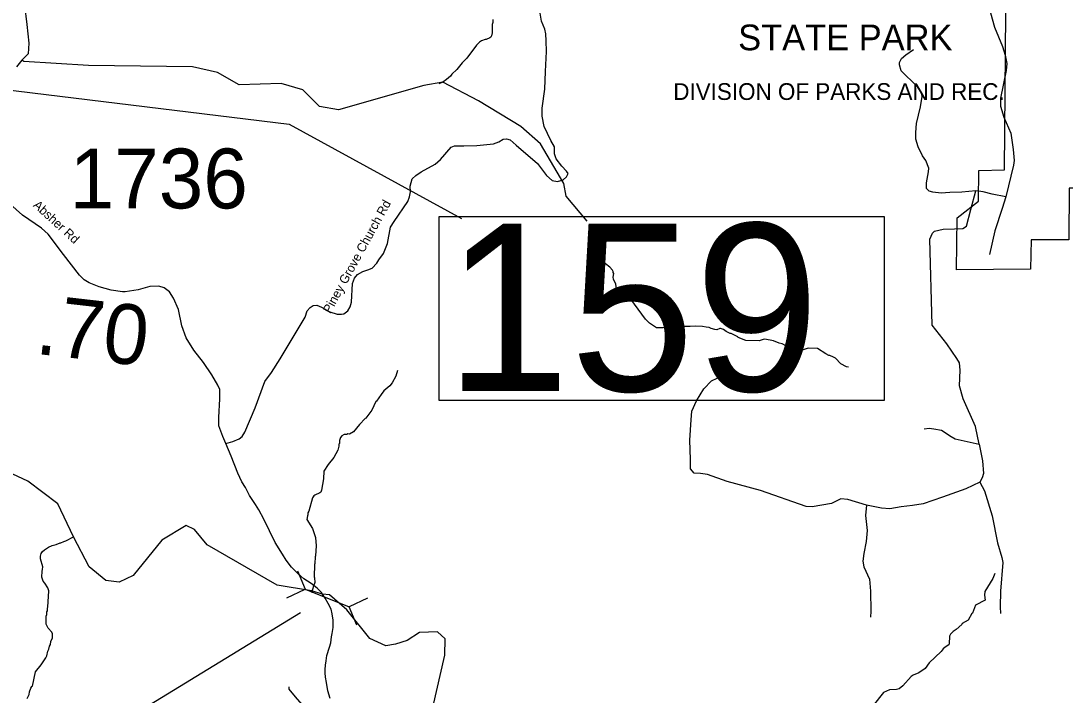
# Model space of a CAD drawing. Extents: x 1248089 to 1457196, y 820910 to 988753.
# Drawn here: x 1379894 to 1388614, y 948885 to 954519 of the extents above; entities that cross this region are included whole.
import ezdxf

# ---------------------------------------------------------------- set-up
doc = ezdxf.new("R2010")
doc.units = 0
for name, color, linetype in [('Exist Boundary Land Use Park State Division NC Parks and Recreation', 7, 'Continuous'), ('Exist Boundary Land Use Park State Division NC Parks and Recreation Label', 7, 'Continuous'), ('Exist Hydrographic Creek Single Shore', 7, 'Continuous'), ('Exist Hydrographic Misc Water Feature', 7, 'Continuous'), ('Exist Hydrographic River Shore', 7, 'Continuous'), ('Exist Road Non-System Type 51', 7, 'Continuous'), ('Exist Road Secondary Structure Culvert CELL', 7, 'Continuous'), ('Exist Road Secondary Structure Standard Bridge Number Label', 7, 'Continuous'), ('Exist Road Secondary Type 41 Attributed', 7, 'Continuous'), ('Exist Road Secondary Type 51 Attributed', 7, 'Continuous'), ('Exist Road Secondary Type 51 Label', 7, 'Continuous'), ('Prop GRAU CAT1 Cell', 7, 'Continuous'), ('Prop Guardrail Anchor Unit CELL', 7, 'Continuous'), ('Prop Lane Lines', 7, 'Continuous')]:
    doc.layers.add(name, color=color, linetype=linetype)

msp = doc.modelspace()

# ---------------------------------------------------------------- linework, layer by layer
at = {"layer": 'Exist Boundary Land Use Park State Division NC Parks and Recreation'}
msp.add_lwpolyline([(1388647.4, 953121.1), (1388644.3, 952690.1), (1388330.4, 952689.1), (1388325.3, 952444.2), (1387706.3, 952440.2), (1387713.2, 952872.1), (1387889.3, 953013.1), (1387894.2, 953270.1), (1388106.3, 953275.1), (1388136.3, 956551.2), (1388626.2, 956552.2), (1388624.3, 956219.2), (1388388.3, 956221.2), (1388393.2, 955494.2), (1388792.3, 954828.2), (1389219.4, 954831.2), (1389213.2, 953121.1), (1388647.4, 953121.1)], dxfattribs=at)
at = {"layer": 'Exist Hydrographic Creek Single Shore'}
msp.add_lwpolyline([(1380473.6, 956057.3), (1380358.5, 955946.7), (1380296, 955887.3), (1380221, 955831), (1380192.9, 955781), (1380224.2, 955721.5), (1380292.9, 955630.9), (1380308.5, 955577.7), (1380302.3, 955515.2), (1380192.9, 955208.7), (1380114.8, 955046.1), (1380036.7, 954946.1), (1379974.3, 954872.9), (1379949.3, 954785.4), (1379924.3, 954650.9), (1379943, 954488.3), (1379961.8, 954332), (1379955.5, 954244.4), (1379902.4, 954191.2), (1379857.3, 954135.7)], dxfattribs=at)
at = {"layer": 'Exist Hydrographic Misc Water Feature'}
for points in [[(1383835.2, 954529.7), (1383834.6, 954505.7), (1383830.2, 954489.8), (1383828.4, 954417.8), (1383823.9, 954393.9), (1383817.7, 954384.1), (1383811.5, 954378.2), (1383779.1, 954363), (1383771.1, 954363.2), (1383740.9, 954352), (1383724.6, 954340.3), (1383700, 954316.9), (1383617.3, 954207), (1383580.4, 954168), (1383535.1, 954113), (1383494.1, 954074.1), (1383481.7, 954058.4), (1383449, 954029.1), (1383416.5, 954006), (1383383.7, 953992.1)], [(1384623.5, 952845.1), (1384448.8, 953055), (1384428.4, 953159.9), (1384233.2, 953492), (1384069.2, 953636.5), (1383715.1, 953850.4), (1383416.5, 954006), (1383259.2, 953977.9), (1382546.1, 953775.5), (1382388.1, 953804.9), (1382249.1, 953942.3), (1382067.1, 953995.2), (1381716.1, 953985.9), (1381535.1, 954088), (1381327.1, 954134.8), (1380460, 954145.7), (1379919, 954179.6), (1379902.4, 954191.2)], [(1386805.6, 951625.1), (1386789.6, 951627.5), (1386742.2, 951652.7), (1386695.4, 951699.9), (1386679.6, 951710.3), (1386647.9, 951723), (1386639.9, 951723.2), (1386616.2, 951735.8), (1386545.3, 951781.7), (1386469.3, 951783.5), (1386400.8, 951761.3), (1386329.1, 951779), (1386250.2, 951820.9), (1386226.3, 951825.6), (1386178.8, 951846.8), (1386107.1, 951858.6), (1386091.1, 951856.9), (1386058.8, 951845.8), (1385946.8, 951848.5), (1385883.5, 951874.2), (1385879.9, 951878.6), (1385824.2, 951907.6), (1385816.2, 951907.8), (1385784.6, 951924.6), (1385761, 951941.2), (1385737.3, 951949.8), (1385729.3, 951950), (1385705, 951938.6), (1385689, 951938.9), (1385657.2, 951947.8), (1385641.4, 951956.2), (1385617.5, 951960.8), (1385585.6, 951965.6), (1385529.6, 951966.9), (1385481.6, 951964.2), (1385414.9, 951966.5), (1385340.1, 951964.8), (1385257.2, 951953.7), (1385201.3, 951955.1), (1385142.2, 951994.6), (1385109, 952025.5), (1384987, 952192.5), (1384915.2, 952202.3), (1384911.3, 952208.4), (1384872, 952239.5), (1384862, 952319.6), (1384843, 952360.1), (1384839.3, 952376.2), (1384844.2, 952408.1), (1384840.4, 952416.2), (1384840.6, 952426.3), (1384834.8, 952436.4), (1384811.5, 952460.9), (1384776.1, 952489.8), (1384685.6, 952632.1), (1384662.5, 952672.7), (1384638.3, 952733.1), (1384633.9, 952744.3)], [(1383040.3, 951596.9), (1383025.1, 951549.4), (1382993.9, 951494.1), (1382975.2, 951470.5), (1382926.2, 951427.8), (1382901.5, 951396.4), (1382864.1, 951341.3), (1382858, 951337.4), (1382824.3, 951266.3), (1382774.7, 951199.5), (1382769.1, 951196.8), (1382722.5, 951145.9), (1382671.8, 951084.1), (1382639.4, 951066.9), (1382623.4, 951067.3), (1382615.3, 951063.5), (1382593.3, 951062), (1382575.2, 951052.4), (1382562.7, 951036.7), (1382554.1, 951012.9), (1382553.6, 950988.9), (1382549.4, 950981), (1382549, 950965.1), (1382540.2, 950933.3), (1382506.7, 950870.1), (1382460.8, 950811.7), (1382423.9, 950756.2), (1382422.4, 950692.2), (1382404.1, 950596.7), (1382397.7, 950580.8), (1382391.5, 950574.9), (1382349.1, 950556), (1382341, 950550.2), (1382330.6, 950534.4), (1382299.9, 950423.2), (1382291.5, 950407.4), (1382291.2, 950391.4), (1382287, 950383.5), (1382282.1, 950351.6), (1382328.4, 950278.4), (1382354.5, 950201.9), (1382360.9, 950133.7), (1382354.9, 950049.8), (1382350.7, 950041.9), (1382349.4, 949985.9), (1382345.2, 949978), (1382342.6, 949874.1), (1382346.4, 949866), (1382349.5, 949825.9), (1382336.4, 949795.3), (1382320.4, 949739.4)], [(1380110, 949212.6), (1380119.3, 949253.4), (1380127.8, 949269.2), (1380132.4, 949293.1), (1380140.7, 949308.8), (1380145.3, 949332.7), (1380158, 949364.4), (1380158.8, 949396.4), (1380153.2, 949412.5), (1380122, 949445.3), (1380104.8, 949477.7), (1380106.3, 949543.7), (1380110.7, 949557.6), (1380111.2, 949581.6), (1380115.5, 949589.5), (1380116.1, 949613.5), (1380120.3, 949621.3), (1380127.6, 949757.2), (1380120.1, 949781.4), (1380095, 949822.1), (1380081.5, 949838.4), (1380070.2, 949870.7), (1380071.5, 949920.6), (1380075.8, 949934.6), (1380076.4, 949958.6), (1380057.9, 950023), (1380058.4, 950047), (1380065, 950068.9), (1380075.4, 950084.6), (1380091.8, 950100.1), (1380124.3, 950121.4), (1380156.7, 950136.5), (1380188.9, 950143.7), (1380221.3, 950159), (1380229.3, 950158.8), (1380253.5, 950170.2), (1380269.5, 950173.8), (1380334.8, 950208.5)], [(1388026.2, 949900.4), (1388009.1, 949860.8), (1387944.5, 949750.4), (1387939.7, 949720.5), (1387946.8, 949678.4), (1387865.7, 949636.3), (1387840.1, 949569), (1387834.5, 949566.2), (1387803.4, 949512.6), (1387754.1, 949483.1), (1387751.8, 949475.1), (1387704.8, 949434.3), (1387678.4, 949417), (1387655.8, 949393.5), (1387647.4, 949377.7), (1387645.9, 949313.8), (1387641.7, 949305.9), (1387611.2, 949286.6), (1387594.9, 949271), (1387578.3, 949249.5), (1387478.8, 949155.1), (1387444.9, 949106.8), (1387392, 949072.1), (1387345.6, 949053.3), (1387329.3, 949041.7), (1387259.4, 948963.3), (1387228.8, 948938.1), (1387204.6, 948932.7), (1387148.6, 948930.1), (1387096, 948907.5), (1387010.1, 948798.9)], [(1379945.8, 948857.6), (1379962.6, 948889.2), (1379967.1, 948913.1), (1379977.9, 948942.8), (1379986.3, 948958.6), (1379992.3, 948960.5), (1380015.2, 949079.9), (1380064.6, 949138.7), (1380104, 949197.7), (1380110, 949212.6)]]:
    msp.add_lwpolyline(points, dxfattribs=at)
at = {"layer": 'Exist Hydrographic River Shore'}
for points in [[(1382412.5, 949728), (1382321.1, 949757.6), (1382034.4, 949805.1), (1381450, 950139.9), (1381345.2, 950268.8), (1381273.3, 950301.8), (1381070.2, 950180.7), (1380833.2, 949885.2), (1380716.4, 949828.3), (1380602.6, 949843.3), (1380464.8, 949957.2), (1380334.8, 950208.5), (1380202.5, 950483.1), (1379953.4, 950672.8), (1379495.2, 950885.6)], [(1383334.2, 948782.4), (1383435.2, 949220.4), (1383438.2, 949355), (1383372.2, 949415.3), (1383222.2, 949408.6), (1383120.8, 949341.4), (1383022.3, 949311), (1382940.9, 949297.8), (1382808.8, 949359.7), (1382615.7, 949598.5), (1382472.3, 949722.2), (1382412.5, 949728)]]:
    msp.add_lwpolyline(points, dxfattribs=at)
at = {"layer": 'Exist Road Non-System Type 51'}
for points in [[(1387894.9, 955514.6), (1387912.7, 955402.2), (1387997, 955167), (1388040.3, 955071.2), (1388040.3, 955027.7), (1388040.3, 954976.6), (1388019.9, 954910.1), (1387984.1, 954805.3), (1387976.5, 954761.9), (1387979, 954669.9), (1387991.8, 954585.5), (1388025, 954465.4), (1388091.4, 954304.4), (1388114, 954231.5), (1388126.7, 954162.4), (1388121.6, 954103.7), (1388073.1, 953873.6), (1388073.1, 953807.2), (1388101.2, 953715.2), (1388159.9, 953579.7), (1388180.3, 953445.6), (1388188, 953353.6), (1388182.8, 953312.7), (1388119, 953049.4)], [(1388119, 953049.4), (1388004.1, 953072.4), (1387928.6, 953089.4), (1387868.7, 953098.6), (1387751.2, 953087), (1387651.6, 953085.2), (1387577.5, 953080.1), (1387508.6, 953087.8), (1387477.9, 953095.4), (1387457.5, 953118.4), (1387457.5, 953164.4), (1387472.8, 953259), (1387475.4, 953287.1), (1387449.8, 953351), (1387421.7, 953391.9), (1387386, 953466), (1387368.1, 953529.9), (1387368.1, 953586.2), (1387373.2, 953660.3), (1387406.4, 953800.9), (1387419.2, 953887.8), (1387414.1, 953923.5), (1387375.8, 953972.1), (1387245.5, 954102.4), (1387230.8, 954151.7), (1387230.8, 954172.1), (1387248.7, 954205.4), (1387284.4, 954236), (1387348.3, 954279.5)], [(1387896.5, 950981.5), (1387866.6, 951129), (1387762.9, 951361.8), (1387733, 951468.8), (1387737.6, 951600.2), (1387730.7, 951662.4), (1387710, 951697), (1387627, 951821.5), (1387502.7, 951975.9), (1387484.3, 952695.6), (1387505.1, 952746.3), (1387523.5, 952762.5), (1387594.9, 952778.6), (1387689.3, 952780.9), (1387760.7, 952785.5), (1387790.7, 952804), (1387825.2, 952942.3), (1387868.7, 953098.6)], [(1388119, 953049.4), (1388088.4, 952950.3), (1388027.1, 952763.8), (1387981.1, 952567)], [(1386954.8, 950472.6), (1386799.1, 950520.9), (1386739.8, 950524.6), (1386661.9, 950487.5), (1386502.5, 950457.8), (1386450.6, 950461.5), (1386068.8, 950595.1), (1385790.8, 950669.3), (1385627.7, 950728.6), (1385568.4, 950736), (1385516.5, 950739.8), (1385486.8, 950776.9), (1385486.8, 950854.8), (1385479.4, 951014.3), (1385490.5, 951184.9), (1385497.9, 951259.1), (1385535, 951344.5), (1385598, 951444.6), (1385661, 951511.4), (1385709.2, 951533.7), (1385772.2, 951548.5), (1385842.7, 951544.8)], [(1387435.9, 951110.5), (1387479.6, 951115.1), (1387516.5, 951110.5), (1387581, 951099), (1387661.6, 951046), (1387696.1, 951027.6), (1387896.5, 950981.5)], [(1387896.5, 950981.5), (1387924.2, 950843.4), (1387931.1, 950737.4), (1387921.9, 950700.5), (1387901.2, 950665.9)], [(1387901.2, 950665.9), (1387785.1, 950609.9), (1387588.7, 950539.4), (1387429.3, 950483.8), (1387340.3, 950468.9), (1387243.9, 950457.8), (1387151.2, 950443), (1387080.8, 950446.7), (1386954.8, 950472.6)], [(1387901.2, 950665.9), (1387940.8, 950591.4), (1388003.9, 950383.6), (1388048.3, 950157.3), (1388085.4, 950034.9), (1388092.8, 949994.1), (1388074.3, 949752.9), (1388070.6, 949623.1), (1388074.3, 949567.4)], [(1386954.8, 950472.6), (1386947.4, 950387.3), (1386962.2, 950261.2), (1386951.1, 950168.4), (1386932.5, 950068.3), (1386925.1, 950005.2), (1386932.5, 949957), (1386980.7, 949853.1), (1386988.1, 949752.9), (1386991.8, 949586), (1386988.1, 949537.8)], [(1382131.7, 948954.1), (1382131.7, 948936.1), (1382185.4, 948871), (1382239, 948808), (1382248, 948769), (1382256.9, 948699.5), (1382256.9, 948675.6), (1382301.7, 948614.9), (1382394.5, 948508.5), (1382528.7, 948341.4), (1382551, 948324.1), (1382584.6, 948313.2), (1382606.9, 948306.7)]]:
    msp.add_lwpolyline(points, dxfattribs=at)
at = {"layer": 'Exist Road Secondary Structure Culvert CELL'}
for p, q in [((1382204.8, 949923.8), (1382267.2, 949769.3)), ((1382116.4, 949698.6), (1382267.2, 949769.3)), ((1382267.2, 949769.3), (1382636.5, 949624.3)), ((1382787.3, 949695), (1382636.5, 949624.3)), ((1382698.9, 949469.8), (1382636.5, 949624.3))]:
    msp.add_line(p, q, dxfattribs=at)
at = {"layer": 'Exist Road Secondary Structure Standard Bridge Number Label'}
msp.add_lwpolyline([(1379741.7, 953949.8), (1382133.3, 953654.9), (1383574.9, 952868.6)], dxfattribs=at)
msp.add_lwpolyline([(1383387.8, 952883.3), (1387103.7, 952883.3), (1387103.7, 951346.8), (1383387.8, 951346.8)], close=True, dxfattribs=at)
at = {"layer": 'Exist Road Secondary Type 41 Attributed'}
msp.add_lwpolyline([(1381606.1, 950987), (1381664.9, 951003.4), (1381717.4, 951025.8), (1381741.1, 951046.8), (1381763.4, 951082.3), (1381851.4, 951286), (1381932.7, 951504.8), (1381986.5, 951581), (1382060, 951694), (1382227.7, 951974.4), (1382266.9, 952042.2), (1382285.3, 952097.4), (1382308.9, 952125), (1382333.9, 952142), (1382365.4, 952143.3), (1382403.5, 952126.3), (1382474.4, 952086.8), (1382534.8, 952067.1), (1382570.2, 952067.1), (1382591.2, 952071.1), (1382624.1, 952096), (1382645.1, 952128.9), (1382654.3, 952168.3), (1382662.1, 952323.4), (1382681.3, 952370), (1382706.2, 952400.2), (1382750.9, 952423.9), (1382790.3, 952438.4), (1382827, 952452.8), (1382867.7, 952494.9), (1382883.5, 952522.5), (1382922.9, 952575), (1382957, 952659.1), (1382982, 952794.5), (1383010.8, 952843.8), (1383125, 953010.7), (1383139.5, 953050.1), (1383147.3, 953090.8), (1383146, 953138.1), (1383160.3, 953200.5), (1383193.1, 953228.1), (1383236.4, 953257), (1383354.6, 953321.4), (1383399.2, 953362.1), (1383488.5, 953464.6), (1383516.1, 953473.8), (1383593.6, 953475.1), (1383701.2, 953479.1), (1383839.5, 953491.7), (1383885.5, 953508.8), (1383922.2, 953531.1), (1383949.8, 953533.7), (1383978.7, 953524.5), (1384029.9, 953479.9), (1384208.5, 953326.1), (1384283.3, 953227.5), (1384330.6, 953185.5), (1384376.5, 953177.6), (1384423.8, 953190.8), (1384451.4, 953215.7), (1384463.2, 953243.3), (1384451.4, 953264.3), (1384410.7, 953306.4), (1384364.7, 953365.5), (1384349, 953408.9), (1384349, 953465.4), (1384320.1, 953519.3), (1384263.6, 953636.2), (1384247.5, 953723.7), (1384247.5, 953790.2), (1384268.7, 953949.8), (1384274.1, 954096.1), (1384282, 954263.7), (1384279.4, 954351.4), (1384276.6, 954411.2), (1384270, 954449.3), (1384242.4, 954516.3), (1384224, 954617.5)], dxfattribs=at)
at = {"layer": 'Exist Road Secondary Type 51 Attributed'}
for points in [[(1381606.1, 950987), (1381581.1, 951045), (1381547.1, 951134), (1381547.1, 951204.2), (1381554.6, 951361.5), (1381554.6, 951439.2), (1381539.7, 951474.4), (1381488.6, 951561.5), (1381418.5, 951663.9), (1381339, 951768.1), (1381274.6, 951870.4), (1381237.5, 951971.7), (1381211, 952108.2), (1381167.4, 952201.1), (1381135.2, 952256), (1381091.7, 952288.2), (1381046.2, 952303.4), (1380972.4, 952299.6), (1380873.9, 952273.1), (1380764.1, 952256), (1380742.9, 952254.4), (1380648.6, 952269.3), (1380548.2, 952295.8), (1380464.9, 952329.9), (1380423.3, 952356.5), (1380384.1, 952393.3), (1380249.7, 952567.7), (1380120.9, 952736.3), (1380066, 952787.5), (1379907.5, 952896.4), (1379615.9, 953154.1)], [(1382412.5, 949728), (1382404.5, 949742.4), (1382369.3, 949780.3), (1382317.9, 949818.3), (1382256.4, 949857.4), (1382210.5, 949897.5), (1382154.1, 949954), (1382110.4, 950012.6), (1382078, 950063.6), (1382018.8, 950161.2), (1381922, 950356.6), (1381881.8, 950434.7), (1381853.3, 950478.1), (1381802.9, 950554.1), (1381769.4, 950620.3), (1381740.3, 950666.9), (1381706.2, 950739.6), (1381649.2, 950880.7), (1381606.1, 950987)], [(1382477.2, 948855.8), (1382458.8, 948919.8), (1382445.3, 948990.3), (1382438.6, 949034.8), (1382434.2, 949071.7), (1382436.4, 949098.9), (1382438.6, 949135.8), (1382443.1, 949170.5), (1382449.8, 949215), (1382472.7, 949286.6), (1382481.7, 949322.4), (1382488.4, 949371.2), (1382492.3, 949400.5), (1382501.3, 949450.5), (1382502.4, 949511.2), (1382493.4, 949563.3), (1382483.9, 949604.5), (1382461.6, 949650.1), (1382434.7, 949695.7), (1382412.5, 949728)]]:
    msp.add_lwpolyline(points, dxfattribs=at)
at = {"layer": 'Prop Guardrail Anchor Unit CELL'}
msp.add_line((1382229.6, 949571.6), (1376319.5, 945965.5), dxfattribs=at)

# ---------------------------------------------------------------- texts
at = {"layer": 'Exist Boundary Land Use Park State Division NC Parks and Recreation Label'}
for s, height, p in [('STATE PARK', 215, (1385883.8, 954273.4)), ('DIVISION OF PARKS AND REC.', 140, (1385341.9, 953858.4))]:
    msp.add_text(s, height=height, dxfattribs=at).set_placement(p)
at = {"layer": 'Exist Road Secondary Structure Standard Bridge Number Label'}
msp.add_text('159', height=1400, dxfattribs=at).set_placement((1383438, 951425.9))
at = {"layer": 'Exist Road Secondary Type 51 Label'}
for s, rotation, p in [('Piney Grove Church Rd', 61.23095, (1382477.6, 952067.8)), ('Absher Rd', 317.48744, (1379991.1, 952971.6))]:
    msp.add_text(s, height=75, rotation=rotation, dxfattribs=at).set_placement(p)
at = {"layer": 'Prop GRAU CAT1 Cell'}
msp.add_text('.70', height=500, rotation=353.44774, dxfattribs=at).set_placement((1380007, 951738.6))
at = {"layer": 'Prop Lane Lines'}
msp.add_text('1736', height=500, dxfattribs=at).set_placement((1380302.1, 952952.1))

doc.saveas('drawing.dxf')
